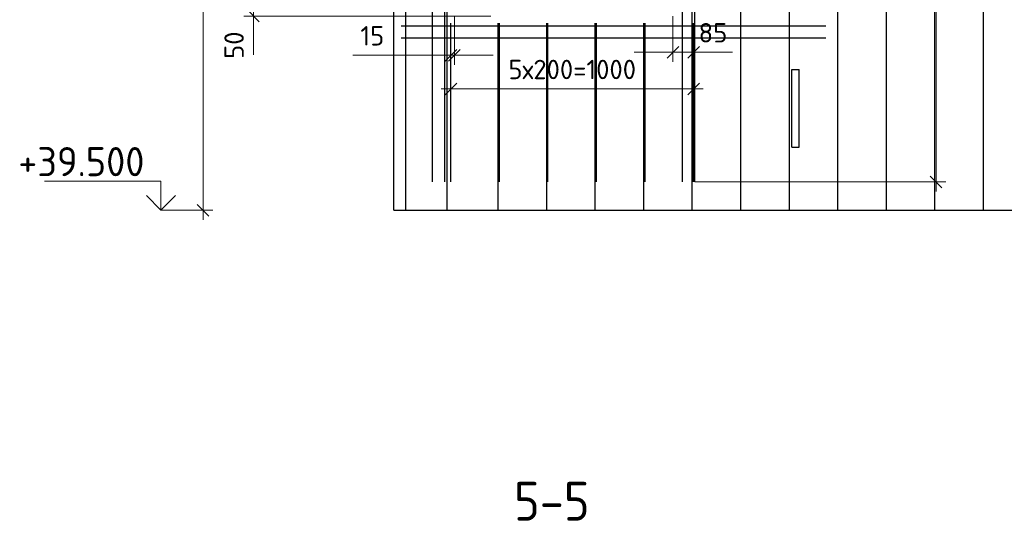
# Model space of a CAD drawing. Header units: millimetres. Extents: x -49773 to 2322955, y -3321 to 58485.
# Tile 574 of 580: x 2280977 to 2291119, y 23623 to 28791. Entities that reach past the tile are written whole.
import ezdxf

# ---------------------------------------------------------------- set-up
doc = ezdxf.new("R2010")
doc.units = ezdxf.units.MM
doc.header["$PDMODE"] = 65
for name, color, linetype, lineweight in [('Standard', 7, 'Continuous', 25), ('Арм.стержн. Арматура края', 96, 'Continuous', 35), ('Арм.стержн. вертикальными 1', 22, 'Continuous', 35), ('Арм.стержн. Доп. арматура', 180, 'Continuous', 35), ('Высотная отметки_ общее', 7, 'Continuous', 13), ('СПДС_РАЗМЕРЫ', 152, 'Continuous', 25), ('Стена_ общее', 7, 'Continuous', 35)]:
    doc.layers.add(name, color=color, linetype=linetype, lineweight=lineweight)
doc.styles.add('ISOCPEUR', font='txt')
doc.dimstyles.new('__________2', dxfattribs={"dimtxt": 250, "dimasz": 200, "dimexe": 0, "dimexo": 0, "dimgap": 100, "dimtad": 1, "dimdec": 0, "dimrnd": 1, "dimzin": 12, "dimdsep": 46, "dimtxsty": 'ISOCPEUR', "dimblk": 'ALL_ML_STRICH', "dimblk1": 'ALL_ML_STRICH', "dimblk2": 'ALL_ML_STRICH', "dimsah": 1, "dimcen": 0, "dimclrd": 7, "dimclre": 7, "dimclrt": 7, "dimadec": 0, "dimazin": 0, "dimtfac": 1, "dimtdec": 0, "dimtmove": 1, "dimatfit": 3, "dimfxl": 0, "dimtzin": 0, "dimlwd": 0, "dimlwe": 13, "dimarcsym": 0})

# ---------------------------------------------------------------- blocks, each defined once
blk = doc.blocks.new('ALL_ML_STRICH')
at = {"color": 0, "linetype": 'ByBlock', "lineweight": -2}
for p, q in [((-1, 0), (0.5, 0)), ((-0.3, -0.3), (0.3, 0.3)), ((0, -0.5), (0, 0.5))]:
    blk.add_line(p, q, dxfattribs=at)
blk = doc.blocks.new('*D1156')
at = {"layer": 'Defpoints', "color": 0}
for p in [(2282652, 33078), (2282652, 26828), (2282866, 26828)]:
    blk.add_point(p, dxfattribs=at)
at = {"layer": 'СПДС_РАЗМЕРЫ', "color": 7, "lineweight": 13}
for p, q in [((2282652, 33078), (2282866, 33078)), ((2282652, 26828), (2282866, 26828))]:
    blk.add_line(p, q, dxfattribs=at)
at = {"layer": 'СПДС_РАЗМЕРЫ', "color": 7, "lineweight": 0}
blk.add_line((2282866, 32878), (2282866, 27028), dxfattribs=at)
at = {"layer": 'СПДС_РАЗМЕРЫ', "color": 7, "lineweight": 0, "xscale": 200, "yscale": 200, "zscale": 200}
for p, rotation in [((2282866, 33078), 90), ((2282866, 26828), 270)]:
    blk.add_blockref('ALL_ML_STRICH', p, dxfattribs=dict(at, rotation=rotation))
at = {"layer": 'СПДС_РАЗМЕРЫ', "color": 7, "insert": (2282666, 29953), "char_height": 200, "attachment_point": 5, "rotation": 90, "style": 'ISOCPEUR'}
blk.add_mtext('2500', dxfattribs=at)
blk = doc.blocks.new('*D1161')
at = {"layer": 'Defpoints', "color": 0}
for p in [(2284905, 28953), (2283385, 28828), (2285830, 28828)]:
    blk.add_point(p, dxfattribs=at)
at = {"layer": 'СПДС_РАЗМЕРЫ', "color": 7, "lineweight": 0}
for p, q in [((2283385, 29153), (2283385, 29353)), ((2283385, 28953), (2283385, 28828)), ((2283385, 28628), (2283385, 28428))]:
    blk.add_line(p, q, dxfattribs=at)
at = {"layer": 'СПДС_РАЗМЕРЫ', "color": 7, "lineweight": 13}
for p, q in [((2284905, 28953), (2283385, 28953)), ((2285830, 28828), (2283385, 28828))]:
    blk.add_line(p, q, dxfattribs=at)
at = {"layer": 'СПДС_РАЗМЕРЫ', "color": 7, "lineweight": 0, "xscale": 200, "yscale": 200, "zscale": 200}
for p, rotation in [((2283385, 28953), 270), ((2283385, 28828), 90)]:
    blk.add_blockref('ALL_ML_STRICH', p, dxfattribs=dict(at, rotation=rotation))
at = {"layer": 'СПДС_РАЗМЕРЫ', "color": 7, "insert": (2283185, 28528), "char_height": 200, "attachment_point": 5, "rotation": 90, "style": 'ISOCPEUR'}
blk.add_mtext('50', dxfattribs=at)
blk = doc.blocks.new('*D1162')
at = {"layer": 'Defpoints', "color": 0}
for p in [(2285418, 28753), (2287918, 28753), (2287918, 28078)]:
    blk.add_point(p, dxfattribs=at)
at = {"layer": 'СПДС_РАЗМЕРЫ', "color": 7, "lineweight": 13}
for p, q in [((2285418, 28753), (2285418, 28078)), ((2287918, 28753), (2287918, 28078))]:
    blk.add_line(p, q, dxfattribs=at)
at = {"layer": 'СПДС_РАЗМЕРЫ', "color": 7, "lineweight": 0}
blk.add_line((2285618, 28078), (2287718, 28078), dxfattribs=at)
at = {"layer": 'СПДС_РАЗМЕРЫ', "color": 7, "lineweight": 0, "xscale": 200, "yscale": 200, "zscale": 200, "rotation": 180}
blk.add_blockref('ALL_ML_STRICH', (2285418, 28078), dxfattribs=at)
at = {"layer": 'СПДС_РАЗМЕРЫ', "color": 7, "lineweight": 0, "xscale": 200, "yscale": 200, "zscale": 200}
blk.add_blockref('ALL_ML_STRICH', (2287918, 28078), dxfattribs=at)
at = {"layer": 'СПДС_РАЗМЕРЫ', "color": 7, "insert": (2286668, 28278), "char_height": 200, "attachment_point": 5, "style": 'ISOCPEUR'}
blk.add_mtext('5х200=1000', dxfattribs=at)
blk = doc.blocks.new('*D1163')
at = {"layer": 'Defpoints', "color": 0}
for p in [(2287705, 28828), (2287918, 28753), (2287918, 28456)]:
    blk.add_point(p, dxfattribs=at)
at = {"layer": 'СПДС_РАЗМЕРЫ', "color": 7, "lineweight": 13}
for p, q in [((2287705, 28828), (2287705, 28456)), ((2287918, 28753), (2287918, 28456))]:
    blk.add_line(p, q, dxfattribs=at)
at = {"layer": 'СПДС_РАЗМЕРЫ', "color": 7, "lineweight": 0}
for p, q in [((2287505, 28456), (2287305, 28456)), ((2287705, 28456), (2287918, 28456)), ((2288118, 28456), (2288318, 28456))]:
    blk.add_line(p, q, dxfattribs=at)
at = {"layer": 'СПДС_РАЗМЕРЫ', "color": 7, "lineweight": 0, "xscale": 200, "yscale": 200, "zscale": 200}
blk.add_blockref('ALL_ML_STRICH', (2287705, 28456), dxfattribs=at)
at = {"layer": 'СПДС_РАЗМЕРЫ', "color": 7, "lineweight": 0, "xscale": 200, "yscale": 200, "zscale": 200, "rotation": 180}
blk.add_blockref('ALL_ML_STRICH', (2287918, 28456), dxfattribs=at)
at = {"layer": 'СПДС_РАЗМЕРЫ', "color": 7, "insert": (2288118, 28656), "char_height": 200, "attachment_point": 5, "style": 'ISOCPEUR'}
blk.add_mtext('85', dxfattribs=at)
blk = doc.blocks.new('*D1164')
at = {"layer": 'Defpoints', "color": 0}
for p in [(2285455, 28828), (2285418, 28753), (2285455, 28425)]:
    blk.add_point(p, dxfattribs=at)
at = {"layer": 'СПДС_РАЗМЕРЫ', "color": 7, "lineweight": 13}
for p, q in [((2285455, 28828), (2285455, 28425)), ((2285418, 28753), (2285418, 28425))]:
    blk.add_line(p, q, dxfattribs=at)
at = {"layer": 'СПДС_РАЗМЕРЫ', "color": 7, "lineweight": 0}
for p, q in [((2285418, 28425), (2284409, 28425)), ((2285218, 28425), (2285018, 28425)), ((2285418, 28425), (2285455, 28425)), ((2285655, 28425), (2285855, 28425))]:
    blk.add_line(p, q, dxfattribs=at)
at = {"layer": 'СПДС_РАЗМЕРЫ', "color": 7, "lineweight": 0, "xscale": 200, "yscale": 200, "zscale": 200}
blk.add_blockref('ALL_ML_STRICH', (2285418, 28425), dxfattribs=at)
at = {"layer": 'СПДС_РАЗМЕРЫ', "color": 7, "lineweight": 0, "xscale": 200, "yscale": 200, "zscale": 200, "rotation": 180}
blk.add_blockref('ALL_ML_STRICH', (2285455, 28425), dxfattribs=at)
at = {"layer": 'СПДС_РАЗМЕРЫ', "color": 7, "insert": (2284609, 28625), "char_height": 200, "attachment_point": 5, "style": 'ISOCPEUR'}
blk.add_mtext('15', dxfattribs=at)
blk = doc.blocks.new('*D1171')
at = {"layer": 'Defpoints', "color": 0}
for p in [(2287930, 33191), (2290416, 33191), (2287930, 27120)]:
    blk.add_point(p, dxfattribs=at)
at = {"layer": 'СПДС_РАЗМЕРЫ', "color": 7, "lineweight": 13}
for p, q in [((2287930, 33191), (2290416, 33191)), ((2287930, 27120), (2290416, 27120))]:
    blk.add_line(p, q, dxfattribs=at)
at = {"layer": 'СПДС_РАЗМЕРЫ', "color": 7, "lineweight": 0}
blk.add_line((2290416, 27320), (2290416, 32991), dxfattribs=at)
at = {"layer": 'СПДС_РАЗМЕРЫ', "color": 7, "lineweight": 0, "xscale": 200, "yscale": 200, "zscale": 200}
for p, rotation in [((2290416, 33191), 90), ((2290416, 27120), 270)]:
    blk.add_blockref('ALL_ML_STRICH', p, dxfattribs=dict(at, rotation=rotation))
at = {"layer": 'СПДС_РАЗМЕРЫ', "color": 7, "insert": (2290216, 30156), "char_height": 200, "attachment_point": 5, "rotation": 90, "style": 'ISOCPEUR'}
blk.add_mtext('2430', dxfattribs=at)

msp = doc.modelspace()

# ---------------------------------------------------------------- linework, layer by layer
for p, q in [((2284830, 26828.5), (2284830, 33078.5)), ((2288930, 28278.5), (2289005, 28278.5)), ((2288930, 27478.5), (2288930, 28278.5)), ((2289005, 27478.5), (2289005, 28278.5)), ((2288930, 27478.5), (2289005, 27478.5))]:
    msp.add_line(p, q)
at = {"layer": 'Арм.стержн. Арматура края', "color": 4, "linetype": 'Continuous', "lineweight": 25, "transparency": 33554687}
for p, q in [((2285418.3, 27120.2), (2285418.3, 28753.5)), ((2285918.3, 27120.2), (2285918.3, 28753.5)), ((2286418.3, 27120.2), (2286418.3, 28753.5)), ((2286918.3, 27120.2), (2286918.3, 28753.5)), ((2287418.3, 27120.2), (2287418.3, 28753.5)), ((2287918.3, 27120.2), (2287918.3, 28753.5))]:
    msp.add_line(p, q, dxfattribs=at)
at = {"layer": 'Арм.стержн. вертикальными 1', "color": 4, "linetype": 'Continuous', "lineweight": 25, "transparency": 33554687}
for p, q in [((2284955, 26828.5), (2284955, 33191)), ((2285380, 26828.5), (2285380, 33191)), ((2287905, 26828.5), (2287905, 33191)), ((2288405, 26828.5), (2288405, 33191)), ((2288905, 26828.5), (2288905, 33191)), ((2289405, 26828.5), (2289405, 33191)), ((2289905, 26828.5), (2289905, 33191)), ((2290405, 26828.5), (2290405, 33191)), ((2290905, 26828.5), (2290905, 33191)), ((2285905, 26828.5), (2285905, 28753.5)), ((2286405, 26828.5), (2286405, 28753.5)), ((2286905, 26828.5), (2286905, 28753.5)), ((2287405, 26828.5), (2287405, 28753.5))]:
    msp.add_line(p, q, dxfattribs=at)
at = {"layer": 'Арм.стержн. Доп. арматура', "color": 211, "linetype": 'Continuous', "lineweight": 25, "true_color": 0xff54ff, "transparency": 33554687}
for p, q in [((2285230, 27120.2), (2285230, 33191)), ((2285355, 27120.2), (2285355, 33191)), ((2287805, 27120.2), (2287805, 33191)), ((2287930, 27120.2), (2287930, 33191)), ((2284905, 28728.5), (2289280, 28728.5)), ((2284905, 28603.5), (2289280, 28603.5))]:
    msp.add_line(p, q, dxfattribs=at)
at = {"layer": 'Высотная отметки_ общее', "color": 7, "linetype": 'Continuous', "lineweight": 13, "transparency": 33554687}
for p, q in [((2282431.6, 27128.5), (2281231.6, 27128.5)), ((2282431.6, 26828.5), (2282431.6, 27128.5)), ((2282431.6, 26828.5), (2282281.6, 26978.5)), ((2282431.6, 26828.5), (2282581.6, 26978.5)), ((2282431.6, 26828.5), (2282431.6, 26828.5)), ((2282431.6, 26828.5), (2282431.6, 26828.5)), ((2282431.6, 26828.5), (2282652.1, 26828.5)), ((2282431.6, 26828.5), (2282431.6, 26828.5)), ((2282431.6, 26828.5), (2282431.6, 26828.5))]:
    msp.add_line(p, q, dxfattribs=at)
at = {"layer": 'Стена_ общее', "color": 7, "linetype": 'Continuous', "lineweight": 25, "transparency": 33554687}
msp.add_line((2284830, 26828.5), (2299280, 26828.5), dxfattribs=at)

# ---------------------------------------------------------------- texts
at = {"layer": 'Standard', "color": 7, "linetype": 'Continuous', "lineweight": 35, "transparency": 33554687, "insert": (2286069, 23629.9), "char_height": 400, "width": 1021.802, "attachment_point": 7, "style": 'ISOCPEUR'}
msp.add_mtext('{\\W0.9100;5-5}', dxfattribs=at)
at = {"layer": 'Высотная отметки_ общее', "color": 7, "linetype": 'Continuous', "lineweight": 25, "transparency": 33554687, "insert": (2280961.6, 27178.5), "char_height": 300, "width": 1492.381, "attachment_point": 7, "style": 'ISOCPEUR'}
msp.add_mtext('{\\W0.9600;+39.500}', dxfattribs=at)

# ---------------------------------------------------------------- dimensions: what is measured, and where the dimension line sits
at = {"layer": 'СПДС_РАЗМЕРЫ'}
dim = msp.add_linear_dim(base=(2290415.7, 33191), p1=(2287930, 27120.2), p2=(2287930, 33191), angle=90, text='2430', dimstyle='__________2', override={"dimtxt": 200, "dimlfac": 0.4}, dxfattribs=at)
dim.commit()
dim.dimension.update_dxf_attribs({"geometry": '*D1171', "text_midpoint": (2290215.7, 30155.6)})
dim = msp.add_linear_dim(base=(2282866.2, 26828.5), p1=(2282652.1, 33078.5), p2=(2282652.1, 26828.5), angle=270, dimstyle='__________2', override={"dimtxt": 200, "dimlfac": 0.4}, dxfattribs=at)
dim.commit()
dim.dimension.update_dxf_attribs({"geometry": '*D1156', "text_midpoint": (2282666.2, 29953.5)})
for base, p1, p2, angle, picture, middle in [((2283385.1, 28828.5), (2284905, 28953.5), (2285830, 28828.5), 270, '*D1161', (2283385.1, 28528.5)), ((2285455, 28424.9), (2285418.3, 28753.5), (2285455, 28828.5), 180, '*D1164', (2284608.8, 28306))]:
    dim = msp.add_linear_dim(base=base, p1=p1, p2=p2, angle=angle, dimstyle='__________2', override={"dimtxt": 200, "dimlfac": 0.4}, dxfattribs=at)
    dim.commit()
    dim.dimension.update_dxf_attribs({"geometry": picture, "text_midpoint": middle, "dimtype": 160})
dim = msp.add_linear_dim(base=(2287918.3, 28456), p1=(2287705, 28828.5), p2=(2287918.3, 28753.5), dimstyle='__________2', override={"dimtxt": 200, "dimlfac": 0.4}, dxfattribs=at)
dim.commit()
dim.dimension.update_dxf_attribs({"geometry": '*D1163', "text_midpoint": (2288118.3, 28456), "dimtype": 160})
dim = msp.add_linear_dim(base=(2287918.3, 28078.2), p1=(2285418.3, 28753.5), p2=(2287918.3, 28753.5), text='5х200=1000', dimstyle='__________2', override={"dimtxt": 200, "dimlfac": 0.4}, dxfattribs=at)
dim.commit()
dim.dimension.update_dxf_attribs({"geometry": '*D1162', "text_midpoint": (2286668.3, 28278.2)})

doc.saveas('drawing.dxf')
